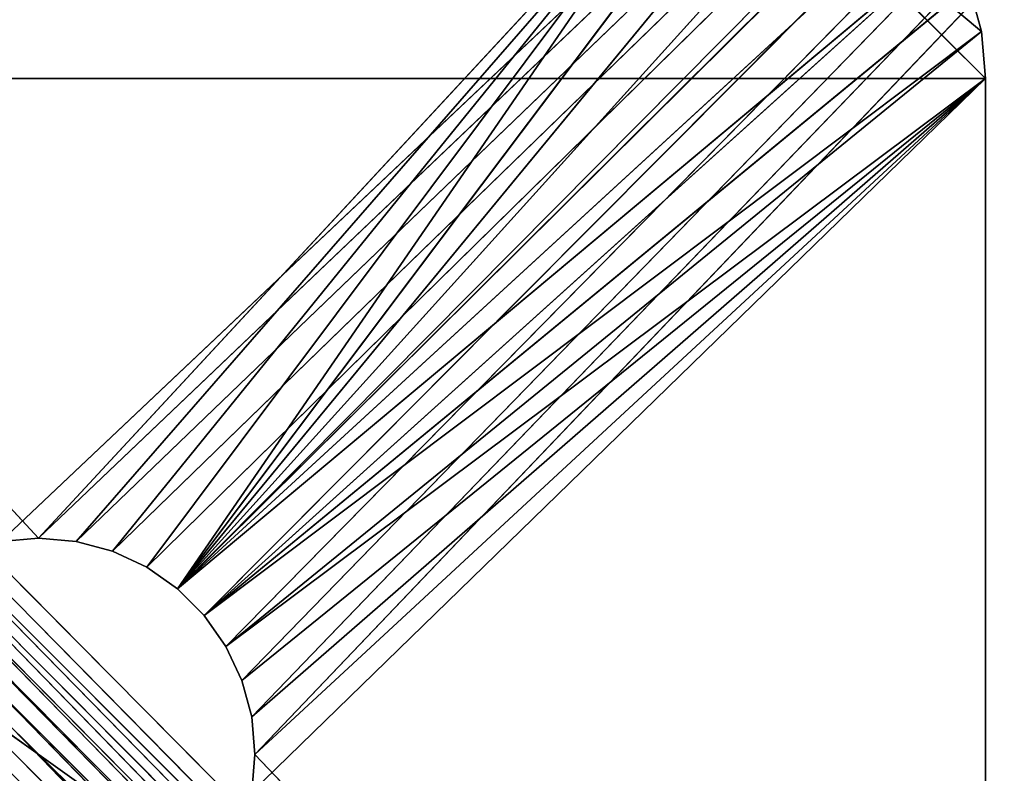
# Model space of a CAD drawing. Extents: x 0.1 to 17.7, y 0.1 to 17.7.
# Tile 492 of 656: x 8.9 to 10.7, y 8.8 to 10.2. Entities that reach past the tile are written whole.
import ezdxf

# ---------------------------------------------------------------- set-up
doc = ezdxf.new("R2010")
doc.units = 0
doc.header["$LTSCALE"] = 2.54
doc.layers.get('0').update_dxf_attribs({"color": 13, "linetype": 'CONTINUOUS'})

# ---------------------------------------------------------------- blocks, each defined once
blk = doc.blocks.new('KOSZ_NA__MIECI_Z_POKRYWK__')
at = {"color": 0}
for p, q in [((0.2968, 17.4821, 31.5), (17.4968, 0.2821, 31.5)), ((0.2968, 17.4821, 31.5), (17.4968, 0.2821, 31.5)), ((8.8273, 9.2761, 31.6), (17.4968, 17.4821, 31.6)), ((8.8273, 9.2761, 31.6), (17.4968, 17.4821, 31.6)), ((8.8968, 9.2821, 31.6), (17.4968, 17.4821, 31.6)), ((8.8968, 9.2821, 31.6), (17.4968, 17.4821, 31.6)), ((17.4968, 17.4821, 31.6), (8.9662, 9.2761, 31.6)), ((17.4968, 17.4821, 31.6), (8.9662, 9.2761, 31.6)), ((9.0336, 9.258, 31.6), (17.4968, 17.4821, 31.6)), ((9.0336, 9.258, 31.6), (17.4968, 17.4821, 31.6)), ((9.0968, 9.2285, 31.6), (17.4968, 17.4821, 31.6)), ((9.0968, 9.2285, 31.6), (17.4968, 17.4821, 31.6)), ((9.1539, 9.1885, 31.6), (17.4968, 17.4821, 31.6)), ((9.1539, 9.1885, 31.6), (17.4968, 17.4821, 31.6)), ((9.2032, 9.1392, 31.6), (17.4968, 17.4821, 31.6)), ((9.2032, 9.1392, 31.6), (17.4968, 17.4821, 31.6)), ((9.2432, 9.0821, 31.6), (17.4968, 17.4821, 31.6)), ((9.2432, 9.0821, 31.6), (17.4968, 17.4821, 31.6)), ((9.2726, 9.0189, 31.6), (17.4968, 17.4821, 31.6)), ((9.2726, 9.0189, 31.6), (17.4968, 17.4821, 31.6)), ((9.2907, 8.9516, 31.6), (17.4968, 17.4821, 31.6)), ((9.2907, 8.9516, 31.6), (17.4968, 17.4821, 31.6)), ((9.2968, 8.8821, 31.6), (17.4968, 17.4821, 31.6)), ((9.2968, 8.8821, 31.6), (17.4968, 17.4821, 31.6)), ((1.9468, 16.1821, 10.6), (15.8718, 1.9502, 10.6)), ((15.9218, 1.9852, 10.6), (1.9468, 16.1821, 10.6)), ((1.9468, 16.1821, 10.6), (15.8718, 1.9502, 10.6)), ((1.9468, 16.1821, 10.6), (15.8286, 1.9071, 10.6)), ((1.9468, 16.1821, 10.6), (15.8286, 1.9071, 10.6)), ((15.9771, 2.011, 10.6), (1.9468, 16.1821, 10.6)), ((15.9218, 1.9852, 10.6), (1.9468, 16.1821, 10.6)), ((15.9771, 2.011, 10.6), (1.9468, 16.1821, 10.6)), ((1.9414, 16.1214, 10.6), (15.8286, 1.9071, 10.6)), ((1.9414, 16.1214, 10.6), (15.8286, 1.9071, 10.6)), ((1.9257, 16.0624, 10.5), (15.8718, 1.9502, 10.5)), ((15.9771, 2.011, 10.5), (1.9257, 16.0624, 10.5)), ((15.9771, 2.011, 10.5), (1.9257, 16.0624, 10.5)), ((15.9218, 1.9852, 10.5), (1.9257, 16.0624, 10.5)), ((15.9218, 1.9852, 10.5), (1.9257, 16.0624, 10.5)), ((1.9257, 16.0624, 10.5), (15.8718, 1.9502, 10.5)), ((15.7679, 1.8018, 10.6), (1.9257, 16.0624, 10.6)), ((15.7679, 1.8018, 10.6), (1.9257, 16.0624, 10.6)), ((15.7937, 1.8571, 10.6), (1.9257, 16.0624, 10.6)), ((15.7937, 1.8571, 10.6), (1.9257, 16.0624, 10.6)), ((15.8286, 1.9071, 10.6), (1.9257, 16.0624, 10.6)), ((15.8286, 1.9071, 10.6), (1.9257, 16.0624, 10.6)), ((15.8718, 1.9502, 10.5), (1.8999, 16.0071, 10.5)), ((15.8718, 1.9502, 10.5), (1.8999, 16.0071, 10.5)), ((1.8649, 15.9572, 10.5), (15.8718, 1.9502, 10.5)), ((1.8649, 15.9572, 10.5), (15.8718, 1.9502, 10.5)), ((1.8217, 15.914, 10.5), (15.8286, 1.9071, 10.5)), ((1.8217, 15.914, 10.5), (15.8286, 1.9071, 10.5)), ((1.8217, 15.914, 10.5), (15.8718, 1.9502, 10.5)), ((1.8217, 15.914, 10.5), (15.8718, 1.9502, 10.5)), ((8.8968, 9.2821, 33), (7.6468, 10.6321, 33)), ((8.8968, 9.2821, 33), (7.6468, 10.6321, 33)), ((8.8968, 9.2821, 33), (10.1468, 10.6321, 33)), ((8.8968, 9.2821, 33), (10.1468, 10.6321, 33)), ((8.9662, 9.2761, 33), (10.1468, 10.6321, 33)), ((8.9662, 9.2761, 33), (10.1468, 10.6321, 33)), ((10.1468, 10.6321, 33), (9.0336, 9.258, 33)), ((10.1468, 10.6321, 33), (9.0336, 9.258, 33)), ((9.0968, 9.2285, 33), (10.1468, 10.6321, 33)), ((9.0968, 9.2285, 33), (10.1468, 10.6321, 33)), ((9.1539, 9.1885, 33), (10.1468, 10.6321, 33)), ((9.1539, 9.1885, 33), (10.1468, 10.6321, 33)), ((10.6468, 10.1321, 33.3), (10.1468, 10.6321, 33.3)), ((10.6468, 10.1321, 33.3), (10.1468, 10.6321, 33.3)), ((10.6392, 10.219, 33.3), (10.1468, 10.6321, 33.3)), ((10.6392, 10.219, 33.3), (10.1468, 10.6321, 33.3)), ((10.2336, 10.6245, 33), (9.1539, 9.1885, 33)), ((10.2336, 10.6245, 33), (9.1539, 9.1885, 33)), ((10.3178, 10.602, 33), (9.1539, 9.1885, 33)), ((10.3178, 10.602, 33), (9.1539, 9.1885, 33)), ((10.3968, 10.5651, 33), (9.1539, 9.1885, 33)), ((10.3968, 10.5651, 33), (9.1539, 9.1885, 33)), ((10.4682, 10.5152, 33), (9.1539, 9.1885, 33)), ((10.4682, 10.5152, 33), (9.1539, 9.1885, 33)), ((10.5298, 10.4535, 33), (9.1539, 9.1885, 33)), ((10.5298, 10.4535, 33), (9.1539, 9.1885, 33)), ((10.5798, 10.3821, 33), (9.1539, 9.1885, 33)), ((10.5798, 10.3821, 33), (9.1539, 9.1885, 33)), ((10.5798, 10.3821, 33), (9.2032, 9.1392, 33)), ((10.5798, 10.3821, 33), (9.2032, 9.1392, 33)), ((10.6166, 10.3031, 33), (9.2032, 9.1392, 33)), ((10.6166, 10.3031, 33), (9.2032, 9.1392, 33)), ((10.6392, 10.219, 33.3), (10.6166, 10.3031, 33.3)), ((10.6166, 10.3031, 33), (10.6392, 10.219, 33)), ((10.6166, 10.3031, 33), (10.6392, 10.219, 33)), ((10.6166, 10.3031, 33), (10.6392, 10.219, 33.3)), ((10.6166, 10.3031, 33), (10.6392, 10.219, 33.3)), ((10.6392, 10.219, 33.3), (10.6166, 10.3031, 33.3)), ((9.2032, 9.1392, 33), (10.6392, 10.219, 33)), ((9.2032, 9.1392, 33), (10.6392, 10.219, 33)), ((9.2432, 9.0821, 33), (10.6392, 10.219, 33)), ((9.2432, 9.0821, 33), (10.6392, 10.219, 33)), ((10.6468, 10.1321, 33.3), (10.6392, 10.219, 33.3)), ((10.6392, 10.219, 33), (10.6468, 10.1321, 33)), ((10.6392, 10.219, 33), (10.6468, 10.1321, 33)), ((10.6392, 10.219, 33), (10.6468, 10.1321, 33.3)), ((10.6392, 10.219, 33), (10.6468, 10.1321, 33.3)), ((10.6392, 10.219, 33), (10.6392, 10.219, 33.3)), ((10.6468, 10.1321, 33.3), (10.6392, 10.219, 33.3)), ((10.6392, 10.219, 33), (10.6392, 10.219, 33.3)), ((10.6468, 7.6321, 33.3), (7.1468, 10.1321, 33.3)), ((10.6468, 7.6321, 33.3), (7.1468, 10.1321, 33.3)), ((10.6468, 10.1321, 33.3), (7.1468, 10.1321, 33.3)), ((10.6468, 10.1321, 33.3), (7.1468, 10.1321, 33.3)), ((9.2432, 9.0821, 33), (10.6468, 10.1321, 33)), ((9.2432, 9.0821, 33), (10.6468, 10.1321, 33)), ((9.2726, 9.0189, 33), (10.6468, 10.1321, 33)), ((9.2726, 9.0189, 33), (10.6468, 10.1321, 33)), ((9.2907, 8.8127, 33), (10.6468, 10.1321, 33)), ((9.2907, 8.8127, 33), (10.6468, 10.1321, 33)), ((9.2907, 8.9516, 33), (10.6468, 10.1321, 33)), ((9.2907, 8.9516, 33), (10.6468, 10.1321, 33)), ((9.2968, 8.8821, 33), (10.6468, 10.1321, 33)), ((9.2968, 8.8821, 33), (10.6468, 10.1321, 33)), ((10.6468, 10.1321, 33.3), (10.6468, 7.6321, 33.3)), ((10.6468, 7.6321, 33.3), (10.6468, 10.1321, 33)), ((10.6468, 10.1321, 33), (10.6468, 10.1321, 33.3)), ((10.6468, 7.6321, 33.3), (10.6468, 10.1321, 33)), ((10.6468, 7.6321, 33), (10.6468, 10.1321, 33)), ((10.6468, 10.1321, 33.3), (10.6468, 7.6321, 33.3)), ((10.6468, 7.6321, 33), (10.6468, 10.1321, 33)), ((10.6468, 10.1321, 33), (10.6468, 10.1321, 33.3)), ((8.8273, 9.2761, 31.6), (8.8968, 9.2821, 31.6)), ((8.8273, 9.2761, 33), (8.8968, 9.2821, 33)), ((8.8968, 9.2821, 33), (8.8273, 9.2761, 31.6)), ((8.8968, 9.2821, 33), (8.8273, 9.2761, 31.6)), ((8.8273, 9.2761, 31.6), (8.8968, 9.2821, 31.6)), ((8.8273, 9.2761, 33), (8.8968, 9.2821, 33)), ((8.8968, 9.2821, 31.6), (8.9662, 9.2761, 31.6)), ((8.8968, 9.2821, 33), (8.8968, 9.2821, 31.6)), ((8.8968, 9.2821, 33), (8.8968, 9.2821, 31.6)), ((8.8968, 9.2821, 33), (8.9662, 9.2761, 33)), ((8.9662, 9.2761, 33), (8.8968, 9.2821, 31.6)), ((8.9662, 9.2761, 33), (8.8968, 9.2821, 31.6)), ((8.8968, 9.2821, 31.6), (8.9662, 9.2761, 31.6)), ((8.8968, 9.2821, 33), (8.9662, 9.2761, 33)), ((8.9662, 9.2761, 31.6), (9.0336, 9.258, 31.6)), ((8.9662, 9.2761, 33), (8.9662, 9.2761, 31.6)), ((8.9662, 9.2761, 33), (8.9662, 9.2761, 31.6)), ((8.9662, 9.2761, 33), (9.0336, 9.258, 33)), ((9.0336, 9.258, 33), (8.9662, 9.2761, 31.6)), ((9.0336, 9.258, 33), (8.9662, 9.2761, 31.6)), ((8.9662, 9.2761, 31.6), (9.0336, 9.258, 31.6)), ((8.9662, 9.2761, 33), (9.0336, 9.258, 33)), ((9.0336, 9.258, 31.6), (9.0968, 9.2285, 31.6)), ((9.0336, 9.258, 33), (9.0336, 9.258, 31.6)), ((9.0336, 9.258, 33), (9.0336, 9.258, 31.6)), ((9.0336, 9.258, 33), (9.0968, 9.2285, 33)), ((9.0968, 9.2285, 33), (9.0336, 9.258, 31.6)), ((9.0968, 9.2285, 33), (9.0336, 9.258, 31.6)), ((9.0336, 9.258, 31.6), (9.0968, 9.2285, 31.6)), ((9.0336, 9.258, 33), (9.0968, 9.2285, 33)), ((9.0968, 9.2285, 31.6), (9.1539, 9.1885, 31.6)), ((9.0968, 9.2285, 33), (9.0968, 9.2285, 31.6)), ((9.0968, 9.2285, 33), (9.0968, 9.2285, 31.6)), ((9.0968, 9.2285, 33), (9.1539, 9.1885, 33)), ((9.1539, 9.1885, 33), (9.0968, 9.2285, 31.6)), ((9.1539, 9.1885, 33), (9.0968, 9.2285, 31.6)), ((9.0968, 9.2285, 31.6), (9.1539, 9.1885, 31.6)), ((9.0968, 9.2285, 33), (9.1539, 9.1885, 33)), ((9.1539, 9.1885, 31.6), (9.2032, 9.1392, 31.6)), ((9.1539, 9.1885, 33), (9.1539, 9.1885, 31.6)), ((9.1539, 9.1885, 33), (9.1539, 9.1885, 31.6)), ((9.1539, 9.1885, 33), (9.2032, 9.1392, 33)), ((9.2032, 9.1392, 33), (9.1539, 9.1885, 31.6)), ((9.2032, 9.1392, 33), (9.1539, 9.1885, 31.6)), ((9.1539, 9.1885, 31.6), (9.2032, 9.1392, 31.6)), ((9.1539, 9.1885, 33), (9.2032, 9.1392, 33)), ((9.2032, 9.1392, 31.6), (9.2432, 9.0821, 31.6)), ((9.2032, 9.1392, 33), (9.2032, 9.1392, 31.6)), ((9.2032, 9.1392, 33), (9.2032, 9.1392, 31.6)), ((9.2032, 9.1392, 33), (9.2432, 9.0821, 33)), ((9.2432, 9.0821, 33), (9.2032, 9.1392, 31.6)), ((9.2432, 9.0821, 33), (9.2032, 9.1392, 31.6)), ((9.2032, 9.1392, 31.6), (9.2432, 9.0821, 31.6)), ((9.2032, 9.1392, 33), (9.2432, 9.0821, 33)), ((9.2432, 9.0821, 31.6), (9.2726, 9.0189, 31.6)), ((9.2432, 9.0821, 33), (9.2432, 9.0821, 31.6)), ((9.2432, 9.0821, 33), (9.2432, 9.0821, 31.6)), ((9.2432, 9.0821, 33), (9.2726, 9.0189, 33)), ((9.2726, 9.0189, 33), (9.2432, 9.0821, 31.6)), ((9.2726, 9.0189, 33), (9.2432, 9.0821, 31.6)), ((9.2432, 9.0821, 31.6), (9.2726, 9.0189, 31.6)), ((9.2432, 9.0821, 33), (9.2726, 9.0189, 33)), ((9.2726, 9.0189, 31.6), (9.2907, 8.9516, 31.6)), ((9.2726, 9.0189, 33), (9.2726, 9.0189, 31.6)), ((9.2726, 9.0189, 33), (9.2726, 9.0189, 31.6)), ((9.2726, 9.0189, 33), (9.2907, 8.9516, 33)), ((9.2907, 8.9516, 33), (9.2726, 9.0189, 31.6)), ((9.2907, 8.9516, 33), (9.2726, 9.0189, 31.6)), ((9.2726, 9.0189, 31.6), (9.2907, 8.9516, 31.6)), ((9.2726, 9.0189, 33), (9.2907, 8.9516, 33)), ((9.2907, 8.9516, 31.6), (9.2968, 8.8821, 31.6)), ((9.2907, 8.9516, 33), (9.2907, 8.9516, 31.6)), ((9.2907, 8.9516, 33), (9.2907, 8.9516, 31.6)), ((9.2907, 8.9516, 33), (9.2968, 8.8821, 33)), ((9.2968, 8.8821, 33), (9.2907, 8.9516, 31.6)), ((9.2968, 8.8821, 33), (9.2907, 8.9516, 31.6)), ((9.2907, 8.9516, 31.6), (9.2968, 8.8821, 31.6)), ((9.2907, 8.9516, 33), (9.2968, 8.8821, 33)), ((9.2968, 8.8821, 31.6), (9.2907, 8.8127, 31.6)), ((9.2968, 8.8821, 33), (9.2907, 8.8127, 33)), ((9.2907, 8.8127, 33), (9.2968, 8.8821, 31.6)), ((9.2907, 8.8127, 33), (9.2968, 8.8821, 31.6)), ((9.2968, 8.8821, 31.6), (9.2907, 8.8127, 31.6)), ((9.2968, 8.8821, 33), (9.2907, 8.8127, 33)), ((9.2968, 8.8821, 31.6), (17.4968, 0.2821, 31.6)), ((9.2968, 8.8821, 31.6), (17.4968, 0.2821, 31.6)), ((9.2968, 8.8821, 33), (9.2968, 8.8821, 31.6)), ((9.2968, 8.8821, 33), (9.2968, 8.8821, 31.6))]:
    blk.add_line(p, q, dxfattribs=at)
mesh = blk.add_polyface(dxfattribs=at)
corners = [(17.4968, 17.4821, 31.6), (0.2968, 17.4821, 31.6), (8.8273, 9.2761, 31.6)]
mesh.append_faces([[corners[k] for k in face] for face in [(0, 1, 2)]], dxfattribs={"color": 0})
mesh = blk.add_polyface(dxfattribs=at)
corners = [(17.4968, 0.2821, 31.5), (0.2968, 0.2821, 31.5), (0.2968, 17.4821, 31.5)]
mesh.append_faces([[corners[k] for k in face] for face in [(0, 1, 2)]], dxfattribs={"color": 0})
mesh = blk.add_polyface(dxfattribs=at)
corners = [(17.4968, 0.2821, 31.5), (0.2968, 17.4821, 31.5), (17.4968, 17.4821, 31.5)]
mesh.append_faces([[corners[k] for k in face] for face in [(0, 1, 2)]], dxfattribs={"color": 0})
mesh = blk.add_polyface(dxfattribs=at)
corners = [(17.4968, 17.4821, 31.6), (8.8273, 9.2761, 31.6), (8.8968, 9.2821, 31.6)]
mesh.append_faces([[corners[k] for k in face] for face in [(0, 1, 2)]], dxfattribs={"color": 0})
mesh = blk.add_polyface(dxfattribs=at)
corners = [(17.4968, 17.4821, 31.6), (8.8968, 9.2821, 31.6), (8.9662, 9.2761, 31.6)]
mesh.append_faces([[corners[k] for k in face] for face in [(0, 1, 2)]], dxfattribs={"color": 0})
mesh = blk.add_polyface(dxfattribs=at)
corners = [(17.4968, 17.4821, 31.6), (8.9662, 9.2761, 31.6), (9.0336, 9.258, 31.6)]
mesh.append_faces([[corners[k] for k in face] for face in [(0, 1, 2)]], dxfattribs={"color": 0})
mesh = blk.add_polyface(dxfattribs=at)
corners = [(17.4968, 17.4821, 31.6), (9.0336, 9.258, 31.6), (9.0968, 9.2285, 31.6)]
mesh.append_faces([[corners[k] for k in face] for face in [(0, 1, 2)]], dxfattribs={"color": 0})
mesh = blk.add_polyface(dxfattribs=at)
corners = [(17.4968, 17.4821, 31.6), (9.0968, 9.2285, 31.6), (9.1539, 9.1885, 31.6)]
mesh.append_faces([[corners[k] for k in face] for face in [(0, 1, 2)]], dxfattribs={"color": 0})
mesh = blk.add_polyface(dxfattribs=at)
corners = [(17.4968, 17.4821, 31.6), (9.1539, 9.1885, 31.6), (9.2032, 9.1392, 31.6)]
mesh.append_faces([[corners[k] for k in face] for face in [(0, 1, 2)]], dxfattribs={"color": 0})
mesh = blk.add_polyface(dxfattribs=at)
corners = [(17.4968, 17.4821, 31.6), (9.2032, 9.1392, 31.6), (9.2432, 9.0821, 31.6)]
mesh.append_faces([[corners[k] for k in face] for face in [(0, 1, 2)]], dxfattribs={"color": 0})
mesh = blk.add_polyface(dxfattribs=at)
corners = [(17.4968, 17.4821, 31.6), (9.2432, 9.0821, 31.6), (9.2726, 9.0189, 31.6)]
mesh.append_faces([[corners[k] for k in face] for face in [(0, 1, 2)]], dxfattribs={"color": 0})
mesh = blk.add_polyface(dxfattribs=at)
corners = [(17.4968, 17.4821, 31.6), (9.2726, 9.0189, 31.6), (9.2907, 8.9516, 31.6)]
mesh.append_faces([[corners[k] for k in face] for face in [(0, 1, 2)]], dxfattribs={"color": 0})
mesh = blk.add_polyface(dxfattribs=at)
corners = [(17.4968, 17.4821, 31.6), (9.2907, 8.9516, 31.6), (9.2968, 8.8821, 31.6)]
mesh.append_faces([[corners[k] for k in face] for face in [(0, 1, 2)]], dxfattribs={"color": 0})
mesh = blk.add_polyface(dxfattribs=at)
corners = [(17.4968, 17.4821, 31.6), (9.2968, 8.8821, 31.6), (17.4968, 0.2821, 31.6)]
mesh.append_faces([[corners[k] for k in face] for face in [(0, 1, 2)]], dxfattribs={"color": 0})
mesh = blk.add_polyface(dxfattribs=at)
corners = [(15.9771, 2.011, 10.5), (1.9257, 16.0624, 10.5), (15.7468, 16.1821, 10.5)]
mesh.append_faces([[corners[k] for k in face] for face in [(0, 1, 2)]], dxfattribs={"color": 0})
mesh = blk.add_polyface(dxfattribs=at)
corners = [(15.8286, 1.9071, 10.6), (1.9468, 16.1821, 10.6), (1.9414, 16.1214, 10.6)]
mesh.append_faces([[corners[k] for k in face] for face in [(0, 1, 2)]], dxfattribs={"color": 0})
mesh = blk.add_polyface(dxfattribs=at)
corners = [(15.9218, 1.9852, 10.6), (1.9468, 16.1821, 10.6), (15.8718, 1.9502, 10.6)]
mesh.append_faces([[corners[k] for k in face] for face in [(0, 1, 2)]], dxfattribs={"color": 0})
mesh = blk.add_polyface(dxfattribs=at)
corners = [(15.8718, 1.9502, 10.6), (1.9468, 16.1821, 10.6), (15.8286, 1.9071, 10.6)]
mesh.append_faces([[corners[k] for k in face] for face in [(0, 1, 2)]], dxfattribs={"color": 0})
mesh = blk.add_polyface(dxfattribs=at)
corners = [(15.9771, 2.011, 10.6), (1.9468, 16.1821, 10.6), (15.9218, 1.9852, 10.6)]
mesh.append_faces([[corners[k] for k in face] for face in [(0, 1, 2)]], dxfattribs={"color": 0})
mesh = blk.add_polyface(dxfattribs=at)
corners = [(16.0968, 15.8321, 10.6), (1.9468, 16.1821, 10.6), (15.9771, 2.011, 10.6)]
mesh.append_faces([[corners[k] for k in face] for face in [(0, 1, 2)]], dxfattribs={"color": 0})
mesh = blk.add_polyface(dxfattribs=at)
corners = [(15.8286, 1.9071, 10.6), (1.9414, 16.1214, 10.6), (1.9257, 16.0624, 10.6)]
mesh.append_faces([[corners[k] for k in face] for face in [(0, 1, 2)]], dxfattribs={"color": 0})
mesh = blk.add_polyface(dxfattribs=at)
corners = [(15.7679, 1.8018, 10.6), (1.9257, 16.0624, 10.6), (1.5968, 2.0321, 10.6)]
mesh.append_faces([[corners[k] for k in face] for face in [(0, 1, 2)]], dxfattribs={"color": 0})
mesh = blk.add_polyface(dxfattribs=at)
corners = [(15.8718, 1.9502, 10.5), (1.8999, 16.0071, 10.5), (1.9257, 16.0624, 10.5)]
mesh.append_faces([[corners[k] for k in face] for face in [(0, 1, 2)]], dxfattribs={"color": 0})
mesh = blk.add_polyface(dxfattribs=at)
corners = [(15.9771, 2.011, 10.5), (15.9218, 1.9852, 10.5), (1.9257, 16.0624, 10.5)]
mesh.append_faces([[corners[k] for k in face] for face in [(0, 1, 2)]], dxfattribs={"color": 0})
mesh = blk.add_polyface(dxfattribs=at)
corners = [(15.9218, 1.9852, 10.5), (15.8718, 1.9502, 10.5), (1.9257, 16.0624, 10.5)]
mesh.append_faces([[corners[k] for k in face] for face in [(0, 1, 2)]], dxfattribs={"color": 0})
mesh = blk.add_polyface(dxfattribs=at)
corners = [(15.7937, 1.8571, 10.6), (1.9257, 16.0624, 10.6), (15.7679, 1.8018, 10.6)]
mesh.append_faces([[corners[k] for k in face] for face in [(0, 1, 2)]], dxfattribs={"color": 0})
mesh = blk.add_polyface(dxfattribs=at)
corners = [(15.8286, 1.9071, 10.6), (1.9257, 16.0624, 10.6), (15.7937, 1.8571, 10.6)]
mesh.append_faces([[corners[k] for k in face] for face in [(0, 1, 2)]], dxfattribs={"color": 0})
mesh = blk.add_polyface(dxfattribs=at)
corners = [(15.8718, 1.9502, 10.5), (1.8649, 15.9572, 10.5), (1.8999, 16.0071, 10.5)]
mesh.append_faces([[corners[k] for k in face] for face in [(0, 1, 2)]], dxfattribs={"color": 0})
mesh = blk.add_polyface(dxfattribs=at)
corners = [(15.8718, 1.9502, 10.5), (1.8217, 15.914, 10.5), (1.8649, 15.9572, 10.5)]
mesh.append_faces([[corners[k] for k in face] for face in [(0, 1, 2)]], dxfattribs={"color": 0})
mesh = blk.add_polyface(dxfattribs=at)
corners = [(15.8286, 1.9071, 10.5), (1.7718, 15.879, 10.5), (1.8217, 15.914, 10.5)]
mesh.append_faces([[corners[k] for k in face] for face in [(0, 1, 2)]], dxfattribs={"color": 0})
mesh = blk.add_polyface(dxfattribs=at)
corners = [(15.8718, 1.9502, 10.5), (15.8286, 1.9071, 10.5), (1.8217, 15.914, 10.5)]
mesh.append_faces([[corners[k] for k in face] for face in [(0, 1, 2)]], dxfattribs={"color": 0})
mesh = blk.add_polyface(dxfattribs=at)
corners = [(15.8286, 1.9071, 10.5), (1.7165, 15.8532, 10.5), (1.7718, 15.879, 10.5)]
mesh.append_faces([[corners[k] for k in face] for face in [(0, 1, 2)]], dxfattribs={"color": 0})
mesh = blk.add_polyface(dxfattribs=at)
corners = [(15.8286, 1.9071, 10.5), (1.5968, 2.0321, 10.5), (1.7165, 15.8532, 10.5)]
mesh.append_faces([[corners[k] for k in face] for face in [(0, 1, 2)]], dxfattribs={"color": 0})
mesh = blk.add_polyface(dxfattribs=at)
corners = [(10.6468, 10.1321, 33.3), (10.1468, 10.6321, 33.3), (7.1468, 10.1321, 33.3)]
mesh.append_faces([[corners[k] for k in face] for face in [(0, 1, 2)]], dxfattribs={"color": 0})
mesh = blk.add_polyface(dxfattribs=at)
corners = [(10.1468, 10.6321, 33.3), (7.6468, 10.6321, 33.3), (7.1468, 10.1321, 33.3)]
mesh.append_faces([[corners[k] for k in face] for face in [(0, 1, 2)]], dxfattribs={"color": 0})
mesh = blk.add_polyface(dxfattribs=at)
corners = [(10.1468, 10.6321, 33), (8.8968, 9.2821, 33), (7.6468, 10.6321, 33)]
mesh.append_faces([[corners[k] for k in face] for face in [(0, 1, 2)]], dxfattribs={"color": 0})
mesh = blk.add_polyface(dxfattribs=at)
corners = [(8.8968, 9.2821, 33), (8.8273, 9.2761, 33), (7.6468, 10.6321, 33)]
mesh.append_faces([[corners[k] for k in face] for face in [(0, 1, 2)]], dxfattribs={"color": 0})
mesh = blk.add_polyface(dxfattribs=at)
corners = [(10.1468, 10.6321, 33), (8.9662, 9.2761, 33), (8.8968, 9.2821, 33)]
mesh.append_faces([[corners[k] for k in face] for face in [(0, 1, 2)]], dxfattribs={"color": 0})
mesh = blk.add_polyface(dxfattribs=at)
corners = [(10.1468, 10.6321, 33), (9.0336, 9.258, 33), (8.9662, 9.2761, 33)]
mesh.append_faces([[corners[k] for k in face] for face in [(0, 1, 2)]], dxfattribs={"color": 0})
mesh = blk.add_polyface(dxfattribs=at)
corners = [(10.1468, 10.6321, 33), (9.0968, 9.2285, 33), (9.0336, 9.258, 33)]
mesh.append_faces([[corners[k] for k in face] for face in [(0, 1, 2)]], dxfattribs={"color": 0})
mesh = blk.add_polyface(dxfattribs=at)
corners = [(10.1468, 10.6321, 33), (9.1539, 9.1885, 33), (9.0968, 9.2285, 33)]
mesh.append_faces([[corners[k] for k in face] for face in [(0, 1, 2)]], dxfattribs={"color": 0})
mesh = blk.add_polyface(dxfattribs=at)
corners = [(10.2336, 10.6245, 33), (9.1539, 9.1885, 33), (10.1468, 10.6321, 33)]
mesh.append_faces([[corners[k] for k in face] for face in [(0, 1, 2)]], dxfattribs={"color": 0})
mesh = blk.add_polyface(dxfattribs=at)
corners = [(10.6468, 10.1321, 33.3), (10.6392, 10.219, 33.3), (10.1468, 10.6321, 33.3)]
mesh.append_faces([[corners[k] for k in face] for face in [(0, 1, 2)]], dxfattribs={"color": 0})
mesh = blk.add_polyface(dxfattribs=at)
corners = [(10.6392, 10.219, 33.3), (10.6166, 10.3031, 33.3), (10.1468, 10.6321, 33.3)]
mesh.append_faces([[corners[k] for k in face] for face in [(0, 1, 2)]], dxfattribs={"color": 0})
mesh = blk.add_polyface(dxfattribs=at)
corners = [(10.3178, 10.602, 33), (9.1539, 9.1885, 33), (10.2336, 10.6245, 33)]
mesh.append_faces([[corners[k] for k in face] for face in [(0, 1, 2)]], dxfattribs={"color": 0})
mesh = blk.add_polyface(dxfattribs=at)
corners = [(10.3968, 10.5651, 33), (9.1539, 9.1885, 33), (10.3178, 10.602, 33)]
mesh.append_faces([[corners[k] for k in face] for face in [(0, 1, 2)]], dxfattribs={"color": 0})
mesh = blk.add_polyface(dxfattribs=at)
corners = [(10.4682, 10.5152, 33), (9.1539, 9.1885, 33), (10.3968, 10.5651, 33)]
mesh.append_faces([[corners[k] for k in face] for face in [(0, 1, 2)]], dxfattribs={"color": 0})
mesh = blk.add_polyface(dxfattribs=at)
corners = [(10.5298, 10.4535, 33), (9.1539, 9.1885, 33), (10.4682, 10.5152, 33)]
mesh.append_faces([[corners[k] for k in face] for face in [(0, 1, 2)]], dxfattribs={"color": 0})
mesh = blk.add_polyface(dxfattribs=at)
corners = [(10.5798, 10.3821, 33), (9.1539, 9.1885, 33), (10.5298, 10.4535, 33)]
mesh.append_faces([[corners[k] for k in face] for face in [(0, 1, 2)]], dxfattribs={"color": 0})
mesh = blk.add_polyface(dxfattribs=at)
corners = [(10.5798, 10.3821, 33), (9.2032, 9.1392, 33), (9.1539, 9.1885, 33)]
mesh.append_faces([[corners[k] for k in face] for face in [(0, 1, 2)]], dxfattribs={"color": 0})
mesh = blk.add_polyface(dxfattribs=at)
corners = [(10.6166, 10.3031, 33), (9.2032, 9.1392, 33), (10.5798, 10.3821, 33)]
mesh.append_faces([[corners[k] for k in face] for face in [(0, 1, 2)]], dxfattribs={"color": 0})
mesh = blk.add_polyface(dxfattribs=at)
corners = [(10.6392, 10.219, 33), (9.2032, 9.1392, 33), (10.6166, 10.3031, 33)]
mesh.append_faces([[corners[k] for k in face] for face in [(0, 1, 2)]], dxfattribs={"color": 0})
mesh = blk.add_polyface(dxfattribs=at)
corners = [(10.6166, 10.3031, 33), (10.6392, 10.219, 33.3), (10.6392, 10.219, 33)]
mesh.append_faces([[corners[k] for k in face] for face in [(0, 1, 2)]], dxfattribs={"color": 0})
mesh = blk.add_polyface(dxfattribs=at)
corners = [(10.6166, 10.3031, 33.3), (10.6392, 10.219, 33.3), (10.6166, 10.3031, 33)]
mesh.append_faces([[corners[k] for k in face] for face in [(0, 1, 2)]], dxfattribs={"color": 0})
mesh = blk.add_polyface(dxfattribs=at)
corners = [(10.6392, 10.219, 33), (9.2432, 9.0821, 33), (9.2032, 9.1392, 33)]
mesh.append_faces([[corners[k] for k in face] for face in [(0, 1, 2)]], dxfattribs={"color": 0})
mesh = blk.add_polyface(dxfattribs=at)
corners = [(10.6468, 10.1321, 33), (9.2432, 9.0821, 33), (10.6392, 10.219, 33)]
mesh.append_faces([[corners[k] for k in face] for face in [(0, 1, 2)]], dxfattribs={"color": 0})
mesh = blk.add_polyface(dxfattribs=at)
corners = [(10.6392, 10.219, 33), (10.6468, 10.1321, 33.3), (10.6468, 10.1321, 33)]
mesh.append_faces([[corners[k] for k in face] for face in [(0, 1, 2)]], dxfattribs={"color": 0})
mesh = blk.add_polyface(dxfattribs=at)
corners = [(10.6392, 10.219, 33.3), (10.6468, 10.1321, 33.3), (10.6392, 10.219, 33)]
mesh.append_faces([[corners[k] for k in face] for face in [(0, 1, 2)]], dxfattribs={"color": 0})
mesh = blk.add_polyface(dxfattribs=at)
corners = [(10.6468, 7.6321, 33.3), (7.1468, 10.1321, 33.3), (7.1468, 7.6321, 33.3)]
mesh.append_faces([[corners[k] for k in face] for face in [(0, 1, 2)]], dxfattribs={"color": 0})
mesh = blk.add_polyface(dxfattribs=at)
corners = [(10.6468, 10.1321, 33.3), (7.1468, 10.1321, 33.3), (10.6468, 7.6321, 33.3)]
mesh.append_faces([[corners[k] for k in face] for face in [(0, 1, 2)]], dxfattribs={"color": 0})
mesh = blk.add_polyface(dxfattribs=at)
corners = [(10.6468, 10.1321, 33), (9.2726, 9.0189, 33), (9.2432, 9.0821, 33)]
mesh.append_faces([[corners[k] for k in face] for face in [(0, 1, 2)]], dxfattribs={"color": 0})
mesh = blk.add_polyface(dxfattribs=at)
corners = [(10.6468, 10.1321, 33), (9.2907, 8.9516, 33), (9.2726, 9.0189, 33)]
mesh.append_faces([[corners[k] for k in face] for face in [(0, 1, 2)]], dxfattribs={"color": 0})
mesh = blk.add_polyface(dxfattribs=at)
corners = [(10.6468, 7.6321, 33), (9.2907, 8.8127, 33), (10.6468, 10.1321, 33)]
mesh.append_faces([[corners[k] for k in face] for face in [(0, 1, 2)]], dxfattribs={"color": 0})
mesh = blk.add_polyface(dxfattribs=at)
corners = [(10.6468, 10.1321, 33), (9.2907, 8.8127, 33), (9.2968, 8.8821, 33)]
mesh.append_faces([[corners[k] for k in face] for face in [(0, 1, 2)]], dxfattribs={"color": 0})
mesh = blk.add_polyface(dxfattribs=at)
corners = [(10.6468, 10.1321, 33), (9.2968, 8.8821, 33), (9.2907, 8.9516, 33)]
mesh.append_faces([[corners[k] for k in face] for face in [(0, 1, 2)]], dxfattribs={"color": 0})
mesh = blk.add_polyface(dxfattribs=at)
corners = [(10.6468, 10.1321, 33.3), (10.6468, 7.6321, 33.3), (10.6468, 10.1321, 33)]
mesh.append_faces([[corners[k] for k in face] for face in [(0, 1, 2)]], dxfattribs={"color": 0})
mesh = blk.add_polyface(dxfattribs=at)
corners = [(10.6468, 10.1321, 33), (10.6468, 7.6321, 33.3), (10.6468, 7.6321, 33)]
mesh.append_faces([[corners[k] for k in face] for face in [(0, 1, 2)]], dxfattribs={"color": 0})
mesh = blk.add_polyface(dxfattribs=at)
corners = [(8.8968, 9.2821, 33), (8.8273, 9.2761, 31.6), (8.8273, 9.2761, 33)]
mesh.append_faces([[corners[k] for k in face] for face in [(0, 1, 2)]], dxfattribs={"color": 0})
mesh = blk.add_polyface(dxfattribs=at)
corners = [(8.8968, 9.2821, 33), (8.8968, 9.2821, 31.6), (8.8273, 9.2761, 31.6)]
mesh.append_faces([[corners[k] for k in face] for face in [(0, 1, 2)]], dxfattribs={"color": 0})
mesh = blk.add_polyface(dxfattribs=at)
corners = [(8.9662, 9.2761, 33), (8.8968, 9.2821, 31.6), (8.8968, 9.2821, 33)]
mesh.append_faces([[corners[k] for k in face] for face in [(0, 1, 2)]], dxfattribs={"color": 0})
mesh = blk.add_polyface(dxfattribs=at)
corners = [(8.9662, 9.2761, 33), (8.9662, 9.2761, 31.6), (8.8968, 9.2821, 31.6)]
mesh.append_faces([[corners[k] for k in face] for face in [(0, 1, 2)]], dxfattribs={"color": 0})
mesh = blk.add_polyface(dxfattribs=at)
corners = [(9.0336, 9.258, 33), (8.9662, 9.2761, 31.6), (8.9662, 9.2761, 33)]
mesh.append_faces([[corners[k] for k in face] for face in [(0, 1, 2)]], dxfattribs={"color": 0})
mesh = blk.add_polyface(dxfattribs=at)
corners = [(9.0336, 9.258, 33), (9.0336, 9.258, 31.6), (8.9662, 9.2761, 31.6)]
mesh.append_faces([[corners[k] for k in face] for face in [(0, 1, 2)]], dxfattribs={"color": 0})
mesh = blk.add_polyface(dxfattribs=at)
corners = [(9.0968, 9.2285, 33), (9.0336, 9.258, 31.6), (9.0336, 9.258, 33)]
mesh.append_faces([[corners[k] for k in face] for face in [(0, 1, 2)]], dxfattribs={"color": 0})
mesh = blk.add_polyface(dxfattribs=at)
corners = [(9.0968, 9.2285, 33), (9.0968, 9.2285, 31.6), (9.0336, 9.258, 31.6)]
mesh.append_faces([[corners[k] for k in face] for face in [(0, 1, 2)]], dxfattribs={"color": 0})
mesh = blk.add_polyface(dxfattribs=at)
corners = [(9.1539, 9.1885, 33), (9.0968, 9.2285, 31.6), (9.0968, 9.2285, 33)]
mesh.append_faces([[corners[k] for k in face] for face in [(0, 1, 2)]], dxfattribs={"color": 0})
mesh = blk.add_polyface(dxfattribs=at)
corners = [(9.1539, 9.1885, 33), (9.1539, 9.1885, 31.6), (9.0968, 9.2285, 31.6)]
mesh.append_faces([[corners[k] for k in face] for face in [(0, 1, 2)]], dxfattribs={"color": 0})
mesh = blk.add_polyface(dxfattribs=at)
corners = [(9.1539, 9.1885, 33), (9.2032, 9.1392, 33), (9.1539, 9.1885, 31.6)]
mesh.append_faces([[corners[k] for k in face] for face in [(0, 1, 2)]], dxfattribs={"color": 0})
mesh = blk.add_polyface(dxfattribs=at)
corners = [(9.1539, 9.1885, 31.6), (9.2032, 9.1392, 33), (9.2032, 9.1392, 31.6)]
mesh.append_faces([[corners[k] for k in face] for face in [(0, 1, 2)]], dxfattribs={"color": 0})
mesh = blk.add_polyface(dxfattribs=at)
corners = [(9.2032, 9.1392, 33), (9.2432, 9.0821, 33), (9.2032, 9.1392, 31.6)]
mesh.append_faces([[corners[k] for k in face] for face in [(0, 1, 2)]], dxfattribs={"color": 0})
mesh = blk.add_polyface(dxfattribs=at)
corners = [(9.2032, 9.1392, 31.6), (9.2432, 9.0821, 33), (9.2432, 9.0821, 31.6)]
mesh.append_faces([[corners[k] for k in face] for face in [(0, 1, 2)]], dxfattribs={"color": 0})
mesh = blk.add_polyface(dxfattribs=at)
corners = [(9.2432, 9.0821, 33), (9.2726, 9.0189, 33), (9.2432, 9.0821, 31.6)]
mesh.append_faces([[corners[k] for k in face] for face in [(0, 1, 2)]], dxfattribs={"color": 0})
mesh = blk.add_polyface(dxfattribs=at)
corners = [(9.2432, 9.0821, 31.6), (9.2726, 9.0189, 33), (9.2726, 9.0189, 31.6)]
mesh.append_faces([[corners[k] for k in face] for face in [(0, 1, 2)]], dxfattribs={"color": 0})
mesh = blk.add_polyface(dxfattribs=at)
corners = [(9.2726, 9.0189, 33), (9.2907, 8.9516, 33), (9.2726, 9.0189, 31.6)]
mesh.append_faces([[corners[k] for k in face] for face in [(0, 1, 2)]], dxfattribs={"color": 0})
mesh = blk.add_polyface(dxfattribs=at)
corners = [(9.2726, 9.0189, 31.6), (9.2907, 8.9516, 33), (9.2907, 8.9516, 31.6)]
mesh.append_faces([[corners[k] for k in face] for face in [(0, 1, 2)]], dxfattribs={"color": 0})
mesh = blk.add_polyface(dxfattribs=at)
corners = [(9.2907, 8.9516, 33), (9.2968, 8.8821, 33), (9.2907, 8.9516, 31.6)]
mesh.append_faces([[corners[k] for k in face] for face in [(0, 1, 2)]], dxfattribs={"color": 0})
mesh = blk.add_polyface(dxfattribs=at)
corners = [(9.2907, 8.9516, 31.6), (9.2968, 8.8821, 33), (9.2968, 8.8821, 31.6)]
mesh.append_faces([[corners[k] for k in face] for face in [(0, 1, 2)]], dxfattribs={"color": 0})
mesh = blk.add_polyface(dxfattribs=at)
corners = [(17.4968, 0.2821, 31.6), (9.2968, 8.8821, 31.6), (9.2907, 8.8127, 31.6)]
mesh.append_faces([[corners[k] for k in face] for face in [(0, 1, 2)]], dxfattribs={"color": 0})
mesh = blk.add_polyface(dxfattribs=at)
corners = [(9.2968, 8.8821, 33), (9.2907, 8.8127, 33), (9.2968, 8.8821, 31.6)]
mesh.append_faces([[corners[k] for k in face] for face in [(0, 1, 2)]], dxfattribs={"color": 0})
mesh = blk.add_polyface(dxfattribs=at)
corners = [(9.2968, 8.8821, 31.6), (9.2907, 8.8127, 33), (9.2907, 8.8127, 31.6)]
mesh.append_faces([[corners[k] for k in face] for face in [(0, 1, 2)]], dxfattribs={"color": 0})

msp = doc.modelspace()

# ---------------------------------------------------------------- block references
at = {"color": 0}
msp.add_blockref('KOSZ_NA__MIECI_Z_POKRYWK__', (0, 0), dxfattribs=at)

doc.saveas('drawing.dxf')
